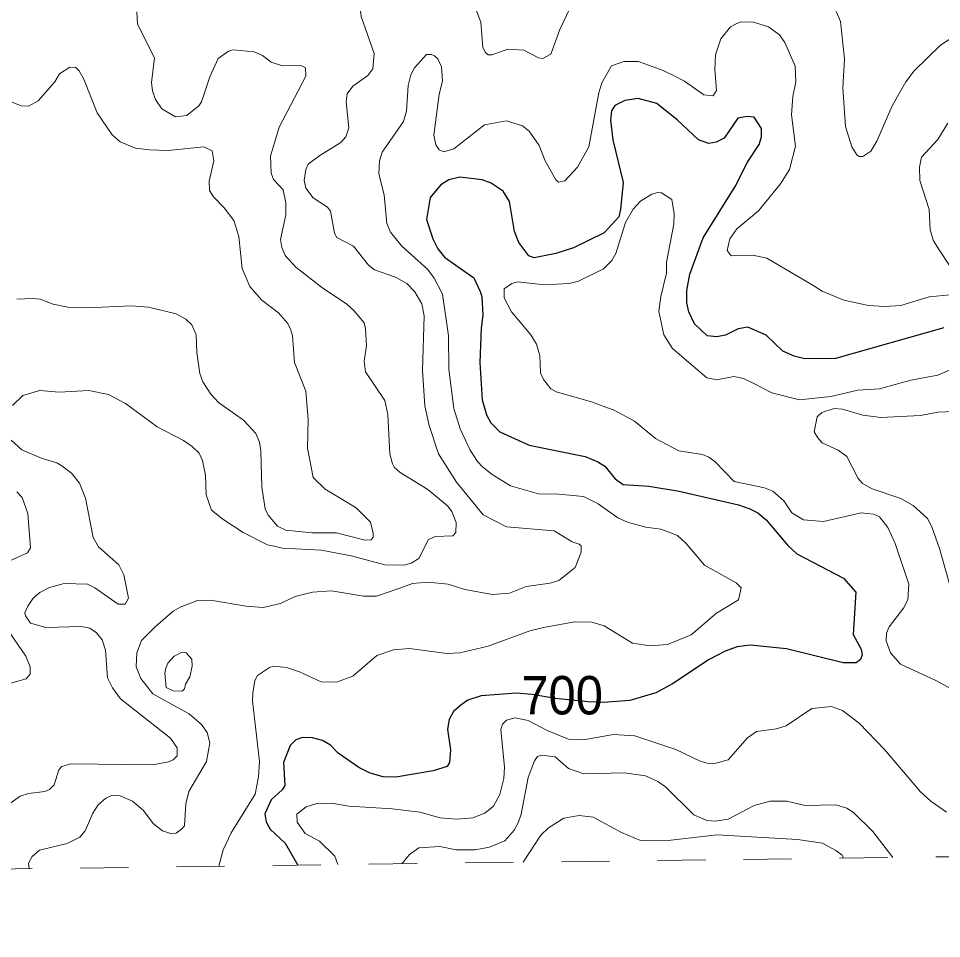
# Model space of a CAD drawing. Extents: x 294.2 to 320.3, y 7482.7 to 7510.7.
# Drawn here: x 305.694 to 307.613, y 7482.735 to 7484.649 of the extents above; entities that cross this region are included whole.
import ezdxf
from ezdxf.enums import TextEntityAlignment as Align

# ---------------------------------------------------------------- set-up
doc = ezdxf.new("R2010")
doc.units = 0
doc.header["$LTSCALE"] = 0.032
doc.linetypes.add('SHORT_DASHED', pattern=[2.7, 1.5, -1.2])
for name, color, linetype, lineweight in [('1', 7, 'Continuous', 25), ('2', 7, 'Continuous', 13), ('22', 7, 'SHORT_DASHED', 13)]:
    doc.layers.add(name, color=color, linetype=linetype, lineweight=lineweight)
doc.layers.add('61', color=7, linetype='Continuous')

msp = doc.modelspace()

# ---------------------------------------------------------------- linework, layer by layer
at = {"layer": '1'}
for points in [[(307.2228, 7484.4431), (307.2083, 7484.4448), (307.1889, 7484.441), (307.1608, 7484.3998), (307.1441, 7484.3912), (307.1286, 7484.389), (307.1075, 7484.3966), (307.0632, 7484.4379), (307.0206, 7484.4717), (306.9823, 7484.4824), (306.9546, 7484.4781), (306.9335, 7484.4679), (306.9269, 7484.4566), (306.9246, 7484.4372), (306.9291, 7484.3963), (306.951, 7484.3074), (306.9455, 7484.2515), (306.9416, 7484.2359), (306.9116, 7484.2026), (306.8477, 7484.1717), (306.8106, 7484.1596), (306.7657, 7484.151), (306.7546, 7484.1548), (306.7341, 7484.1828), (306.7252, 7484.2054), (306.7147, 7484.2683), (306.7014, 7484.2898), (306.6764, 7484.3059), (306.6581, 7484.3129), (306.6115, 7484.3183), (306.5888, 7484.3129), (306.5721, 7484.3027), (306.5494, 7484.2764), (306.5422, 7484.2308), (306.5549, 7484.1905), (306.5655, 7484.1695), (306.5792, 7484.1522), (306.6404, 7484.1092), (306.6537, 7484.0812), (306.6571, 7484.0705), (306.6593, 7484.0318), (306.6554, 7484.0049), (306.6526, 7483.9334), (306.6579, 7483.8558), (306.6668, 7483.8246), (306.6757, 7483.8079), (306.6946, 7483.7891), (306.7556, 7483.7611), (306.8716, 7483.7375), (306.8982, 7483.7268), (306.9127, 7483.7177), (306.9343, 7483.6913), (306.951, 7483.6795), (307.0042, 7483.6763), (307.0669, 7483.6655), (307.1907, 7483.637), (307.214, 7483.6289), (307.2306, 7483.6208), (307.2478, 7483.6063), (307.2928, 7483.5525), (307.3117, 7483.5353), (307.4088, 7483.4847), (307.4348, 7483.4557), (307.4288, 7483.3675), (307.4454, 7483.3374), (307.4476, 7483.3255), (307.4443, 7483.3153), (307.4354, 7483.3088), (307.4082, 7483.3088), (307.2906, 7483.3379), (307.2151, 7483.3454), (307.188, 7483.3422), (307.163, 7483.3331), (307.1298, 7483.3159), (307.0532, 7483.2648), (307.0188, 7483.246), (306.965, 7483.2304), (306.9101, 7483.2261), (306.8779, 7483.2279), (306.8096, 7483.2343), (306.7619, 7483.2429), (306.7291, 7483.2456), (306.6558, 7483.2403), (306.6281, 7483.2312), (306.6131, 7483.2204), (306.5981, 7483.2075), (306.5892, 7483.1908), (306.5859, 7483.1704), (306.592, 7483.1274), (306.5898, 7483.1016), (306.5848, 7483.093), (306.556, 7483.0838), (306.4786, 7483.0709), (306.4518, 7483.0716), (306.4252, 7483.0792)], [(307.1173, 7484.1924), (307.1839, 7484.2994), (307.2094, 7484.3495), (307.2338, 7484.3866), (307.2383, 7484.4028), (307.2383, 7484.42), (307.2228, 7484.4431)], [(307.6173, 7484.0054), (307.3921, 7483.9415), (307.3282, 7483.9409), (307.3066, 7483.9463), (307.2827, 7483.957), (307.2484, 7483.9899), (307.2101, 7484.0065), (307.1901, 7484.0033), (307.1635, 7483.9904), (307.1457, 7483.9866), (307.1252, 7483.9888), (307.0992, 7484.0135), (307.0874, 7484.0386), (307.083, 7484.0574), (307.083, 7484.0832), (307.0896, 7484.1171), (307.1173, 7484.1924)], [(306.2843, 7483.1533), (306.2704, 7483.1485), (306.2588, 7483.1366), (306.2449, 7483.1017), (306.2477, 7483.0533), (306.2422, 7483.0447), (306.2191, 7483.0239), (306.2058, 7482.9944), (306.2086, 7482.9782), (306.2172, 7482.9627), (306.2483, 7482.9337), (306.2749, 7482.8879)], [(306.4252, 7483.0792), (306.4013, 7483.091), (306.3586, 7483.1211), (306.3426, 7483.1377), (306.3259, 7483.1469), (306.3054, 7483.1528), (306.2843, 7483.1533)]]:
    msp.add_lwpolyline(points, dxfattribs=at)
at = {"layer": '2'}
for points in [[(306.4307, 7484.5439), (306.4333, 7484.5759), (306.4065, 7484.6525), (306.4045, 7484.6703), (306.409, 7484.6869), (306.4186, 7484.7016), (306.4569, 7484.7278)], [(306.4154, 7484.0038), (306.4122, 7484.0159), (306.3911, 7484.0414), (306.3765, 7484.0548), (306.3235, 7484.09), (306.2705, 7484.1314), (306.2481, 7484.1557), (306.2411, 7484.1723), (306.2385, 7484.1889), (306.2494, 7484.24), (306.25, 7484.2656), (306.2443, 7484.2924), (306.2238, 7484.3141), (306.2193, 7484.3268), (306.2181, 7484.3626), (306.2359, 7484.4226), (306.2909, 7484.5286), (306.2902, 7484.5458), (306.2807, 7484.5509), (306.2424, 7484.5503), (306.2194, 7484.5579), (306.2015, 7484.572), (306.1836, 7484.5796), (306.1402, 7484.5835), (306.1306, 7484.5809), (306.1089, 7484.5656), (306.0917, 7484.5273), (306.0745, 7484.475), (306.0687, 7484.4673), (306.0438, 7484.4469), (306.0202, 7484.4443), (305.9921, 7484.4609), (305.9787, 7484.4801), (305.9723, 7484.498), (305.9703, 7484.5158), (305.9767, 7484.5669), (305.9416, 7484.6371), (305.9397, 7484.6627)], [(306.6446, 7484.6678), (306.6548, 7484.641), (306.6593, 7484.588), (306.665, 7484.5777), (306.6701, 7484.5733), (306.6778, 7484.5733), (306.711, 7484.5847), (306.7442, 7484.5829), (306.7749, 7484.5669), (306.7838, 7484.5656), (306.8004, 7484.5745), (306.8189, 7484.6257), (306.84, 7484.6691)], [(307.3935, 7484.6633), (307.4025, 7484.6423), (307.4107, 7484.5644), (307.4076, 7484.5043), (307.4133, 7484.4239), (307.4261, 7484.3818), (307.4363, 7484.3651), (307.4414, 7484.3619), (307.4491, 7484.3613), (307.4657, 7484.3728), (307.4778, 7484.3932), (307.5097, 7484.4673), (307.5385, 7484.5171), (307.5557, 7484.5401), (307.6106, 7484.5931), (307.6445, 7484.6154)], [(307.1957, 7484.6417), (307.1854, 7484.6378), (307.1739, 7484.6314), (307.1541, 7484.6065), (307.1426, 7484.5733), (307.1413, 7484.5427), (307.1451, 7484.4986)], [(307.6304, 7484.074), (307.587, 7484.0695), (307.5283, 7484.0517), (307.4938, 7484.0497), (307.4606, 7484.0517), (307.4095, 7484.0631), (307.3648, 7484.0816), (307.3469, 7484.0925), (307.2492, 7484.15), (307.2205, 7484.1564), (307.1752, 7484.1551), (307.1668, 7484.166), (307.1726, 7484.1902), (307.1873, 7484.2113), (307.232, 7484.2489), (307.278, 7484.3051), (307.2965, 7484.3345), (307.3093, 7484.383), (307.3009, 7484.4482), (307.3035, 7484.4865), (307.3099, 7484.5171), (307.3086, 7484.5497), (307.287, 7484.5989), (307.2761, 7484.6145), (307.2532, 7484.6312), (307.2216, 7484.6412), (307.1957, 7484.6417)], [(307.1451, 7484.4986), (307.1381, 7484.4877), (307.1184, 7484.4897), (307.0781, 7484.5183), (307.0571, 7484.5292), (307.0341, 7484.5407), (306.983, 7484.5592), (306.9524, 7484.5592), (306.9268, 7484.5503), (306.9063, 7484.5146), (306.9, 7484.4941), (306.8795, 7484.3818), (306.8559, 7484.3396), (306.8298, 7484.3109), (306.8163, 7484.3083), (306.8106, 7484.3134), (306.7889, 7484.3524), (306.7761, 7484.3843), (306.7557, 7484.4143), (306.7416, 7484.4251), (306.7085, 7484.436), (306.6625, 7484.4277), (306.5986, 7484.3773), (306.5782, 7484.3715), (306.5686, 7484.3753), (306.5616, 7484.3856), (306.5571, 7484.406), (306.5686, 7484.4915), (306.5756, 7484.5184), (306.5731, 7484.5478), (306.5654, 7484.5644), (306.5584, 7484.5707), (306.5526, 7484.5739), (306.5418, 7484.5739), (306.5169, 7484.5458), (306.5092, 7484.5312), (306.5041, 7484.5095), (306.5003, 7484.4558), (306.4939, 7484.4341), (306.4499, 7484.3703), (306.4441, 7484.3524), (306.4428, 7484.3256), (306.4543, 7484.2822), (306.4594, 7484.2221), (306.4671, 7484.2043), (306.4907, 7484.1755), (306.545, 7484.1263), (306.5578, 7484.1085), (306.575, 7484.0753), (306.5878, 7483.9885), (306.5884, 7483.9195), (306.5986, 7483.8378), (306.612, 7483.7956), (306.6325, 7483.7509), (306.6478, 7483.7273), (306.6586, 7483.7164), (306.6784, 7483.7005), (306.7167, 7483.6769), (306.7749, 7483.6602), (306.817, 7483.6596), (306.8681, 7483.6545), (306.8987, 7483.6392), (306.9396, 7483.6104), (306.96, 7483.6015), (306.9977, 7483.5907), (307.029, 7483.5868), (307.0635, 7483.5734), (307.0819, 7483.5568), (307.1196, 7483.5115), (307.186, 7483.4751), (307.1962, 7483.4649), (307.1905, 7483.44), (307.1445, 7483.4119), (307.0922, 7483.3672), (307.043, 7483.3468), (307.0073, 7483.3442), (306.9702, 7483.3493), (306.9115, 7483.3857), (306.886, 7483.3933), (306.8502, 7483.394), (306.7889, 7483.3831), (306.757, 7483.3755), (306.6702, 7483.3435), (306.6114, 7483.3295), (306.5846, 7483.3282), (306.5067, 7483.3384), (306.4735, 7483.3359), (306.439, 7483.3238), (306.3892, 7483.281), (306.3548, 7483.2682), (306.3228, 7483.2689), (306.2781, 7483.2899), (306.2513, 7483.2989), (306.2245, 7483.3014), (306.2156, 7483.2989)], [(305.6811, 7484.4749), (305.6997, 7484.4667), (305.715, 7484.466), (305.7348, 7484.4775), (305.7693, 7484.5171), (305.7794, 7484.5337), (305.8006, 7484.5477), (305.8133, 7484.5464), (305.8203, 7484.5401), (305.8299, 7484.5222), (305.8574, 7484.4526), (305.8886, 7484.4066), (305.9053, 7484.3919), (305.9372, 7484.3792), (305.9666, 7484.3753), (306.0049, 7484.374), (306.0789, 7484.3817), (306.0968, 7484.3734), (306.1, 7484.3524), (306.0904, 7484.3102), (306.0911, 7484.2911), (306.0993, 7484.2777), (306.1217, 7484.2547), (306.1415, 7484.2285), (306.1517, 7484.1953), (306.1587, 7484.1289), (306.1747, 7484.0912), (306.1996, 7484.0631), (306.2341, 7484.0363), (306.2538, 7484.014), (306.2596, 7484.0025), (306.2634, 7483.9885), (306.2679, 7483.9335), (306.2909, 7483.8735), (306.296, 7483.8148), (306.2947, 7483.7548), (306.3062, 7483.6941), (306.3317, 7483.6698), (306.3956, 7483.6309), (306.4256, 7483.6009), (306.4313, 7483.5786), (306.4313, 7483.5702), (306.4269, 7483.5645), (306.4148, 7483.5639), (306.3548, 7483.5792), (306.3037, 7483.5792), (306.25, 7483.5849), (306.2321, 7483.5926), (306.213, 7483.6156), (306.2066, 7483.629), (306.1996, 7483.6743), (306.1976, 7483.7497), (306.1951, 7483.7675), (306.1874, 7483.7854), (306.1619, 7483.8135), (306.1095, 7483.8499), (306.0936, 7483.8671), (306.077, 7483.8927), (306.0712, 7483.9106), (306.0648, 7483.954), (306.0636, 7483.991), (306.054, 7484.0114), (306.0419, 7484.0236), (306.0215, 7484.0344), (305.964, 7484.0484), (305.9282, 7484.051), (305.8376, 7484.0471), (305.7967, 7484.0484), (305.7661, 7484.0542), (305.7393, 7484.065), (305.7239, 7484.0663), (305.6907, 7484.065)], [(305.716, 7482.8806), (305.7148, 7482.8919), (305.7223, 7482.9058), (305.7378, 7482.9192), (305.7948, 7482.933), (305.8216, 7482.9458), (305.8324, 7482.9592), (305.8484, 7482.9963), (305.8593, 7483.0135), (305.8758, 7483.0275), (305.8887, 7483.0332), (305.9053, 7483.032), (305.9308, 7483.0212), (305.9537, 7483.0013), (305.9736, 7482.9745), (305.9934, 7482.9592), (306.01, 7482.9535), (306.0215, 7482.9541), (306.033, 7482.963), (306.0387, 7482.9694), (306.0419, 7483.0154), (306.0482, 7483.041), (306.0847, 7483.1035), (306.0917, 7483.1424), (306.0859, 7483.1635), (306.0745, 7483.1807), (306.0489, 7483.2025), (306.0304, 7483.212), (305.9735, 7483.2439), (305.948, 7483.2759), (305.9384, 7483.3003), (305.9397, 7483.3295), (305.9499, 7483.3551), (305.978, 7483.3838), (306.0157, 7483.4163), (306.0297, 7483.4247), (306.0662, 7483.438), (306.093, 7483.4393), (306.167, 7483.4265), (306.2028, 7483.424), (306.2385, 7483.4323), (306.2692, 7483.4464), (306.3049, 7483.4559), (306.3445, 7483.4585), (306.4109, 7483.447), (306.4378, 7483.447), (306.4863, 7483.4636), (306.5131, 7483.4738), (306.545, 7483.4764), (306.5872, 7483.4725), (306.6216, 7483.461), (306.6791, 7483.4508), (306.7149, 7483.4534), (306.7493, 7483.4674), (306.7991, 7483.4745), (306.817, 7483.4802), (306.8508, 7483.507), (306.8636, 7483.539), (306.8636, 7483.5517), (306.8591, 7483.5556), (306.8451, 7483.5606), (306.8074, 7483.583), (306.7085, 7483.5913), (306.6599, 7483.6162), (306.6044, 7483.6845), (306.5667, 7483.7433), (306.5475, 7483.802), (306.5386, 7483.8429), (306.5335, 7483.9169), (306.5373, 7484.0306), (306.5322, 7484.0549), (306.5176, 7484.0804), (306.501, 7484.0976), (306.4773, 7484.111), (306.4339, 7484.1257), (306.4212, 7484.1353), (306.3905, 7484.1755), (306.3554, 7484.1934), (306.3509, 7484.2023), (306.3426, 7484.2476), (306.3362, 7484.2566), (306.3068, 7484.2757), (306.2909, 7484.2955), (306.2877, 7484.3115), (306.2909, 7484.3345), (306.296, 7484.346), (306.3203, 7484.3638), (306.3643, 7484.3906), (306.3745, 7484.4028), (306.3809, 7484.4213), (306.3751, 7484.475), (306.3771, 7484.4916), (306.3892, 7484.5082), (306.4198, 7484.5299), (306.4307, 7484.5439)], [(307.6259, 7484.4309), (307.6049, 7484.3971), (307.571, 7484.36), (307.5665, 7484.3396), (307.5672, 7484.3115), (307.587, 7484.2515), (307.5889, 7484.2094), (307.5957, 7484.1864), (307.6074, 7484.1672), (307.6495, 7484.1047)], [(307.6885, 7483.9431), (307.6049, 7483.9067), (307.5487, 7483.8965), (307.4836, 7483.8786), (307.4389, 7483.8754), (307.3827, 7483.8627), (307.3176, 7483.8556), (307.2601, 7483.8703), (307.2224, 7483.8895), (307.2007, 7483.9003), (307.1809, 7483.9041), (307.1452, 7483.8971), (307.1247, 7483.901), (307.0532, 7483.9623), (307.0353, 7483.991), (307.0251, 7484.0395), (307.0289, 7484.0702), (307.0411, 7484.1187), (307.0411, 7484.1417), (307.0564, 7484.2209), (307.057, 7484.2426), (307.0519, 7484.2725), (307.0303, 7484.2859), (307.0226, 7484.2866), (307.0105, 7484.2834), (306.9868, 7484.2687), (306.9715, 7484.2521), (306.9555, 7484.2247), (306.9357, 7484.1596), (306.9274, 7484.1455), (306.9102, 7484.1283), (306.8579, 7484.1021), (306.8387, 7484.0976), (306.7876, 7484.0944), (306.7315, 7484.1008), (306.7193, 7484.0976), (306.7033, 7484.0861), (306.7033, 7484.0676), (306.7186, 7484.0389), (306.7589, 7483.991), (306.7704, 7483.9712), (306.7774, 7483.9476), (306.7793, 7483.9118), (306.785, 7483.8978), (306.8004, 7483.8786), (306.8119, 7483.8722), (306.8847, 7483.8512), (306.9332, 7483.8333)], [(306.4658, 7483.7433), (306.462, 7483.825), (306.4556, 7483.8544), (306.4154, 7483.9137), (306.4128, 7483.9361), (306.4173, 7483.968), (306.4154, 7484.0038)], [(305.6818, 7483.8441), (305.7028, 7483.8645), (305.738, 7483.8748), (305.7788, 7483.8716), (305.8401, 7483.8748), (305.881, 7483.8665), (305.9167, 7483.8479), (305.9819, 7483.7994), (306.0368, 7483.7713), (306.0553, 7483.7586), (306.0693, 7483.7445), (306.0763, 7483.7292), (306.0827, 7483.6986), (306.084, 7483.6577), (306.0949, 7483.6264), (306.1185, 7483.6073), (306.1613, 7483.5798), (306.2117, 7483.5542), (306.2219, 7483.5517), (306.2424, 7483.5473), (306.3241, 7483.5428), (306.3854, 7483.5313), (306.4556, 7483.5128), (306.4952, 7483.5121), (306.5099, 7483.5159), (306.5258, 7483.5255), (306.5463, 7483.5651), (306.5603, 7483.5715), (306.5967, 7483.5728), (306.6031, 7483.5798), (306.6037, 7483.6003), (306.5948, 7483.6232), (306.5858, 7483.6353), (306.545, 7483.6692), (306.4875, 7483.7043), (306.4747, 7483.7158), (306.4716, 7483.7228), (306.4658, 7483.7433)], [(307.6381, 7483.8313), (307.6049, 7483.8301), (307.5691, 7483.8231), (307.4861, 7483.8186), (307.4491, 7483.8237), (307.407, 7483.8359), (307.3891, 7483.8377), (307.3635, 7483.8295), (307.3539, 7483.8199), (307.3482, 7483.7893), (307.3552, 7483.7765), (307.3648, 7483.7662), (307.398, 7483.7509), (307.4159, 7483.7375), (307.4395, 7483.6922), (307.4484, 7483.6813), (307.4683, 7483.6704), (307.5283, 7483.6507), (307.5538, 7483.636), (307.5831, 7483.6085), (307.5927, 7483.5913), (307.6087, 7483.5466), (307.6406, 7483.4304)], [(306.9332, 7483.8333), (306.9741, 7483.8109), (307.0181, 7483.7752), (307.0666, 7483.7496), (307.1158, 7483.742), (307.1286, 7483.7362), (307.1413, 7483.7273)], [(305.6779, 7483.0173), (305.6971, 7483.0314), (305.715, 7483.0371), (305.7488, 7483.0409), (305.7584, 7483.0454), (305.768, 7483.055), (305.7775, 7483.0863), (305.784, 7483.0933), (305.8018, 7483.0984), (305.9729, 7483.0965), (306.0061, 7483.1029), (306.0157, 7483.1067), (306.024, 7483.1156), (306.024, 7483.1316), (306.0099, 7483.152), (305.9059, 7483.2337), (305.8893, 7483.2568), (305.8791, 7483.2778), (305.8746, 7483.3347), (305.8682, 7483.3563), (305.8561, 7483.371), (305.842, 7483.3806), (305.8248, 7483.3844), (305.7508, 7483.3819), (305.7188, 7483.3915), (305.7086, 7483.4062), (305.7073, 7483.4125), (305.7131, 7483.4266), (305.7246, 7483.4432), (305.738, 7483.4547), (305.7584, 7483.4655), (305.7891, 7483.4738), (305.8376, 7483.4725), (305.8529, 7483.4649), (305.9014, 7483.4304), (305.9154, 7483.431), (305.9225, 7483.4432), (305.9129, 7483.4917), (305.9027, 7483.5128), (305.8605, 7483.5498), (305.849, 7483.5696), (305.8331, 7483.6513), (305.821, 7483.682), (305.8044, 7483.703), (305.784, 7483.7184), (305.7737, 7483.7248), (305.7431, 7483.7337), (305.7009, 7483.7516), (305.6786, 7483.7714)], [(307.1413, 7483.7273), (307.1818, 7483.6857), (307.2444, 7483.6723), (307.2616, 7483.6656), (307.2851, 7483.6453), (307.3017, 7483.6203), (307.3259, 7483.6058), (307.3674, 7483.6028), (307.4453, 7483.6206), (307.4721, 7483.6175), (307.4836, 7483.6124), (307.5008, 7483.59), (307.5161, 7483.5568), (307.5448, 7483.4726), (307.5423, 7483.4394), (307.5333, 7483.4221), (307.504, 7483.3832), (307.4983, 7483.3704), (307.4976, 7483.3544), (307.5065, 7483.3295), (307.527, 7483.3059), (307.601, 7483.272), (307.6509, 7483.2452)], [(305.6907, 7483.6641), (305.7016, 7483.6526), (305.7137, 7483.6194), (305.7188, 7483.5479), (305.7125, 7483.5377), (305.6479, 7483.5083)], [(305.6685, 7483.3822), (305.7095, 7483.3225), (305.7182, 7483.3002), (305.7182, 7483.2848), (305.7099, 7483.2753), (305.6498, 7483.2587)], [(306.2156, 7483.2989), (306.1906, 7483.2823), (306.1855, 7483.272), (306.181, 7483.2453), (306.1804, 7483.2299), (306.1951, 7483.1035), (306.1925, 7483.0716)], [(307.6228, 7482.9982), (307.5902, 7483.0211), (307.5691, 7483.0403), (307.4938, 7483.1284), (307.4414, 7483.1833), (307.4069, 7483.2095), (307.384, 7483.2178), (307.3431, 7483.214), (307.2895, 7483.1775), (307.269, 7483.1712), (307.2282, 7483.1661), (307.209, 7483.1527), (307.1688, 7483.1067), (307.1414, 7483.0996), (307.1254, 7483.0997), (307.1107, 7483.1042), (307.0602, 7483.1284), (306.9754, 7483.1571), (306.9307, 7483.1597), (306.8719, 7483.1495), (306.8374, 7483.1501), (306.7927, 7483.168), (306.7532, 7483.1884), (306.7263, 7483.1941), (306.7085, 7483.1897), (306.7001, 7483.1814), (306.6969, 7483.1699), (306.704, 7483.092), (306.7027, 7483.0678), (306.6944, 7483.0346), (306.681, 7483.0103), (306.6631, 7482.9962), (306.6382, 7482.986), (306.605, 7482.9834), (306.5706, 7482.986), (306.5284, 7482.9982), (306.471, 7483.0052), (306.3803, 7483.0109), (306.3445, 7483.0166), (306.3138, 7483.016), (306.2922, 7483.009), (306.2724, 7482.9943), (306.273, 7482.9771), (306.2896, 7482.9535), (306.3196, 7482.9381), (306.3515, 7482.9068), (306.3576, 7482.889)], [(306.4911, 7482.8907), (306.5067, 7482.9104), (306.5262, 7482.9237), (306.5699, 7482.9265), (306.6038, 7482.9198), (306.6434, 7482.9195), (306.6727, 7482.9254), (306.7046, 7482.9388), (306.7244, 7482.9605), (306.7327, 7482.9758), (306.7391, 7482.9937), (306.7531, 7483.0703), (306.7666, 7483.1048), (306.7729, 7483.1137), (306.7812, 7483.1169), (306.8093, 7483.1131), (306.8374, 7483.0888), (306.8692, 7483.0775), (306.9536, 7483.0799), (306.9971, 7483.0735), (307.0226, 7483.062), (307.0385, 7483.0505), (307.0979, 7482.9924), (307.1248, 7482.9809), (307.1426, 7482.9796), (307.1694, 7482.9834), (307.2231, 7483.0122), (307.2563, 7483.0212), (307.2908, 7483.0211), (307.3291, 7483.0122), (307.3929, 7483.0135), (307.4159, 7483.0065), (307.4299, 7482.9975), (307.4695, 7482.958), (307.5117, 7482.9038)], [(306.1925, 7483.0716), (306.1861, 7483.0358), (306.1357, 7482.9554), (306.1191, 7482.9196), (306.1105, 7482.8857)], [(307.4085, 7482.9025), (307.406, 7482.9088), (307.3932, 7482.9186), (307.3649, 7482.9339), (307.3132, 7482.9411), (307.1465, 7482.9509), (307.0378, 7482.9382), (306.9867, 7482.9394), (306.9471, 7482.9555), (306.8885, 7482.988), (306.8591, 7482.9911), (306.8272, 7482.9854), (306.7953, 7482.9656), (306.7799, 7482.9503), (306.7428, 7482.894)]]:
    msp.add_lwpolyline(points, dxfattribs=at)
msp.add_lwpolyline([(306.0552, 7483.3015), (306.0502, 7483.2797), (306.0413, 7483.2644), (306.0393, 7483.2548), (306.0342, 7483.2497), (306.0157, 7483.2504), (306.001, 7483.2574), (305.9984, 7483.2874), (306.0004, 7483.2976), (306.0042, 7483.3078), (306.0176, 7483.3225), (306.0342, 7483.3308), (306.0425, 7483.3295), (306.054, 7483.3161)], close=True, dxfattribs=at)
at = {"layer": '22'}
msp.add_lwpolyline([(294.6234, 7482.7353), (307.2008, 7482.9), (320.3015, 7483.0604)], dxfattribs=at)

# ---------------------------------------------------------------- texts
at = {"layer": '61', "width": 0.95}
msp.add_text('700', height=0.08, dxfattribs=at).set_placement((306.824, 7483.2013), align=Align.CENTER)

doc.saveas('drawing.dxf')
